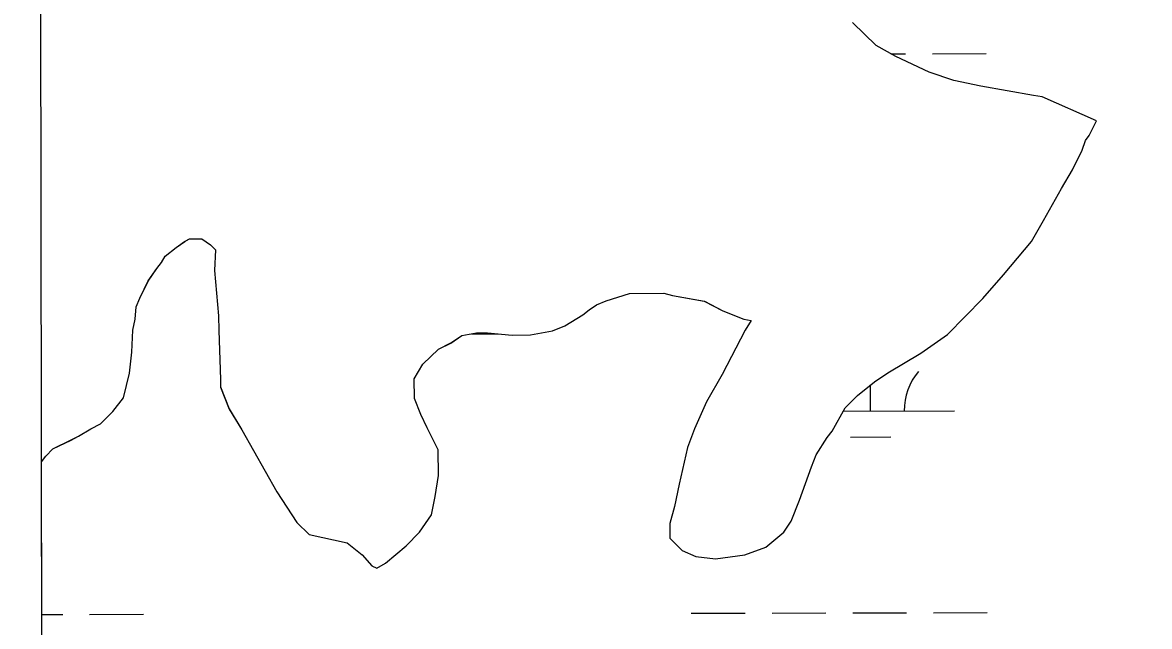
# Model space of a CAD drawing. Extents: x 3329297 to 3367176, y 649250 to 674653.
# Drawn here: x 3333403 to 3334074, y 664991 to 665350 of the extents above; entities that cross this region are included whole.
import ezdxf

# ---------------------------------------------------------------- set-up
doc = ezdxf.new("R2010")
doc.units = 0
for name, color, linetype in [('V-GRID-FRAM', 7, 'Continuous'), ('V-RIVR-EDGE', 7, 'Continuous'), ('V-SITE-VEGE', 7, 'Continuous'), ('V-WETL-SWMP', 7, 'Continuous')]:
    doc.layers.add(name, color=color, linetype=linetype)

msp = doc.modelspace()

# ---------------------------------------------------------------- linework, layer by layer
at = {"layer": 'V-GRID-FRAM'}
msp.add_lwpolyline([(3333403.5, 672816.28), (3364945.55, 672875.92), (3364987.87, 654691.71), (3333429.95, 654632.04), (3333403.5, 672816.28)], dxfattribs=at)
at = {"layer": 'V-RIVR-EDGE'}
msp.add_spline([(3333408.67, 669402.25), (3333456.19, 669390.71), (3333480.63, 669386.5), (3333498.44, 669381.9), (3333510.87, 669380.21), (3333522.05, 669375.21), (3333537.79, 669370.2), (3333569.28, 669364.32), (3333591.65, 669358.87), (3333623.12, 669349.68), (3333650.87, 669341.32), (3333676.14, 669332.97), (3333726.26, 669319.16), (3333778.85, 669302.04), (3333791.7, 669299.52), (3333813.65, 669293.25), (3333833.94, 669285.74), (3333853.81, 669277.4), (3333866.25, 669277.37), (3333927.54, 669258.57), (3333978.9, 669241.03), (3334054.7, 669220.12), (3334082.03, 669212.59), (3334104.4, 669205.9), (3334133.39, 669195.06), (3334212.08, 669169.99), (3334258.87, 669154.54), (3334287.45, 669144.94), (3334323.9, 669134.48), (3334362.83, 669121.12), (3334397.62, 669109.43), (3334435.3, 669094.83), (3334441.92, 669091.5), (3334451.86, 669089.82), (3334460.97, 669083.99), (3334464.7, 669082.74), (3334470.5, 669083.56), (3334476.3, 669080.22), (3334476.7, 669076.08), (3334486.64, 669072.74), (3334503.22, 669071.87), (3334523.51, 669067.26), (3334538.42, 669061.42), (3334550.43, 669055.17), (3334564.91, 669046.85), (3334575.68, 669042.68), (3334598.87, 669036.4), (3334626.22, 669030.95), (3334690.85, 669018.77), (3334721.1, 669015.79), (3334733.12, 669015.76), (3334745.12, 669011.17), (3334755.07, 669009.49), (3334769.57, 669008.62), (3334791.12, 669004.42), (3334799.82, 669004.4), (3334813.5, 669004.78), (3334832.55, 668999.76), (3334841.67, 668998.5), (3334844.56, 668994.76), (3334856.98, 668990.17), (3334864.01, 668983.93), (3334870.22, 668977.7), (3334876.83, 668970.23), (3334882.21, 668968.55), (3334894.64, 668965.62), (3334904.17, 668965.6), (3334918.26, 668964.32), (3334926.55, 668963.47), (3334936.07, 668958.47), (3334945.17, 668949.33), (3334956.75, 668941.01), (3334959.65, 668941.42), (3334971.67, 668941.39), (3334983.28, 668941.78), (3334993.22, 668938.85), (3335003.57, 668932.19), (3335011.43, 668925.13), (3335021.77, 668920.13), (3335034.2, 668915.95), (3335054.91, 668911.76), (3335056.98, 668908.85), (3335064.84, 668903.86), (3335073.54, 668900.11), (3335080.99, 668898.01), (3335087.62, 668898), (3335095.08, 668897.98), (3335097.56, 668895.07), (3335105.01, 668888.42), (3335114.11, 668882.18), (3335138.13, 668873), (3335159.66, 668864.25), (3335185.74, 668850.5), (3335195.24, 668838.88), (3335210.97, 668830.13), (3335229.2, 668825.53), (3335249.9, 668817.6), (3335252.37, 668811.38), (3335261.48, 668805.55), (3335272.65, 668798.48), (3335296.26, 668792.62), (3335327.31, 668778.45), (3335359.19, 668761.79), (3335399.34, 668739.72), (3335432.46, 668723.48), (3335466.41, 668708.06), (3335508.64, 668689.3), (3335535.54, 668674.31), (3335583.98, 668653.05), (3335614.62, 668638.06), (3335645.26, 668624.72), (3335682.09, 668600.59), (3335715.2, 668580.61), (3335752.45, 668561.45), (3335771.91, 668553.11), (3335793.87, 668548.5), (3335846.45, 668524.74), (3335870.88, 668514.74), (3335887.86, 668509.31), (3335894.89, 668501), (3335912.68, 668488.11), (3335927.57, 668478.12), (3335958.63, 668466.44), (3335986.78, 668452.69), (3336001.26, 668442.71), (3336018.65, 668434.38), (3336038.94, 668426.86), (3336117.18, 668387.3), (3336184.23, 668349), (3336223.14, 668326.52), (3336257.49, 668305.71), (3336289.35, 668284.49), (3336317.09, 668269.5), (3336332.82, 668261.59), (3336456.59, 668198.69), (3336509.16, 668170.79), (3336541.45, 668152.89), (3336585.74, 668129.99), (3336625.9, 668110.82), (3336652.81, 668097.9), (3336753.39, 668040.04), (3336798.08, 668013.82), (3336819.61, 668001.33), (3336844.03, 667986.76), (3336862.23, 667973.87), (3336893.68, 667952.24), (3336928.03, 667933.09), (3336960.32, 667914.77), (3336990.53, 667894.8), (3337029.42, 667867.76), (3337069.15, 667842.38), (3337101.03, 667829.45), (3337126.7, 667818.2), (3337166.01, 667790.33), (3337200.36, 667767.86), (3337228.49, 667747.49), (3337263.25, 667726.26), (3337288.91, 667709.2), (3337372.51, 667657.19), (3337387.81, 667642.64), (3337413.87, 667621.85), (3337448.63, 667598.56), (3337473.45, 667578.6), (3337509.02, 667550.74), (3337579.37, 667503.32), (3337621.15, 667469.64), (3337664.99, 667430.98), (3337708, 667391.09), (3337739.83, 667359.09), (3337772.91, 667327.1), (3337812.19, 667288.45), (3337827.07, 667271.42), (3337829.54, 667264.37), (3337842.77, 667251.49), (3337873.39, 667227.79), (3337886.2, 667214.9), (3337903.15, 667197.87), (3337949.44, 667144.7), (3337971.36, 667123.51), (3337996.16, 667096.5), (3338024.28, 667069.91), (3338047.02, 667044.57), (3338075.53, 667011.75), (3338104.88, 666976.86), (3338113.55, 666965.24), (3338176.78, 666889.65), (3338206.11, 666850.2), (3338224.29, 666825.28), (3338246.19, 666798.29), (3338263.54, 666774.2), (3338301.95, 666718.57), (3338311.86, 666704.45), (3338327.97, 666683.27), (3338335.39, 666667.92), (3338348.6, 666644.26), (3338362.65, 666627.23), (3338385.38, 666599.41), (3338404.38, 666574.49), (3338412.64, 666562.03), (3338414.69, 666551.25), (3338422.1, 666533), (3338443.14, 666493.98), (3338455.94, 666471.98), (3338475.36, 666449.55), (3338483.22, 666442.9), (3338498.1, 666425.04), (3338521.62, 666381.88), (3338562.49, 666317.53), (3338585.64, 666290.53), (3338600.49, 666260.65), (3338619.87, 666219.99), (3338640.91, 666179.73), (3338652.47, 666165.19), (3338660.72, 666148.59), (3338708.98, 666053.14), (3338735.4, 666007.49), (3338756.45, 665971.37), (3338777.09, 665937.33), (3338810.12, 665887.1), (3338828.67, 665846.43), (3338853.83, 665796.63), (3338873.62, 665751.82), (3338895.07, 665712.81), (3338903.73, 665692.06), (3338916.51, 665665.92), (3338933.84, 665635.2), (3338944.14, 665609.48), (3338956.5, 665578.78), (3338961.85, 665565.5), (3338976.72, 665543.08), (3338984.97, 665527.72), (3338995.29, 665511.12), (3339011.78, 665472.12), (3339026.62, 665438.92), (3339039.81, 665412.78), (3339047.62, 665382.91), (3339085.52, 665289.98), (3339099.52, 665253.88), (3339113.54, 665222.76), (3339126.31, 665192.47), (3339138.67, 665160.53), (3339164.2, 665092.49), (3339180.27, 665055.97), (3339203.74, 664990.84), (3339215.67, 664956.41), (3339231.28, 664897.51), (3339241.14, 664863.5), (3339253.89, 664825.75), (3339262.12, 664798.38), (3339275.29, 664761.87), (3339290.53, 664724.53), (3339306.2, 664692.16), (3339318.96, 664656.48), (3339324.3, 664636.57), (3339336.64, 664597.17), (3339352.32, 664567.7), (3339365.51, 664538.24), (3339372.09, 664519.57), (3339374.1, 664493.04), (3339373.24, 664478.95), (3339373.22, 664471.07), (3339377.31, 664449.92), (3339393.81, 664419.21), (3339410.31, 664384.77), (3339423.47, 664344.95), (3339458.49, 664257.4), (3339470, 664219.24), (3339470.38, 664207.22), (3339477.79, 664185.65), (3339481.06, 664164.92), (3339486.38, 664140.04), (3339490.07, 664124.28), (3339499.57, 664107.26), (3339512.74, 664069.92), (3339523.82, 664028.45), (3339527.48, 663998.18), (3339528.24, 663969.58), (3339525.71, 663951.76), (3339522.38, 663945.55), (3339521.12, 663939.34), (3339523.98, 663925.24), (3339554.12, 663875.01), (3339569.36, 663836.01), (3339574.25, 663803.67), (3339577.08, 663774.24), (3339586.92, 663730.69), (3339599.67, 663691.28), (3339610.34, 663646.91), (3339623.11, 663615.79), (3339630.52, 663595.88), (3339633.84, 663595.87), (3339642.96, 663599.16), (3339642.95, 663594.19), (3339646.2, 663565.99), (3339654.41, 663535.72), (3339664.28, 663503.78), (3339677.03, 663465.2), (3339691.86, 663427.03), (3339697.2, 663406.71), (3339697.16, 663392.2), (3339697.14, 663381.01), (3339704.95, 663354.46), (3339710.68, 663325.43), (3339723.84, 663284.37), (3339738.67, 663247.44), (3339746.07, 663222.55), (3339747.68, 663203.07), (3339746.39, 663183.59), (3339745.49, 663154.58), (3339745.01, 663130.54), (3339742.91, 663119.36), (3339739.57, 663107.34), (3339737.02, 663082.48), (3339735.31, 663062.18), (3339736.91, 663039.79), (3339742.24, 663016.57), (3339743.89, 663011.59), (3339748.03, 663011.58), (3339751.76, 663009.5), (3339753.81, 663002.44), (3339760.02, 662996.63), (3339761.25, 662990.82), (3339763.7, 662975.89), (3339763.23, 662954.76), (3339760.68, 662930.31), (3339757.77, 662927.83), (3339749.07, 662927.43), (3339743.27, 662927.45), (3339738.7, 662924.14), (3339734.95, 662917.94), (3339730.39, 662915.88), (3339727.48, 662912.15), (3339727.05, 662907.59), (3339732.42, 662900.12), (3339737.36, 662884.36), (3339741.88, 662869.42), (3339745.19, 662866.1), (3339748.09, 662867.34), (3339750.6, 662877.28), (3339752.68, 662878.93), (3339754.33, 662875.61), (3339755.55, 662867.73), (3339761.75, 662859.01), (3339764.21, 662850.72), (3339762.54, 662844.09), (3339761.66, 662822.12), (3339758.32, 662812.6), (3339756.63, 662801.83), (3339759.49, 662784), (3339757.41, 662779.44), (3339754.89, 662768.67), (3339755.28, 662757.07), (3339757.75, 662749.6), (3339761.87, 662739.64), (3339755.63, 662730.95), (3339746.46, 662711.08), (3339737.74, 662704.06), (3339732.76, 662703.24), (3339730.27, 662699.93), (3339733.56, 662689.56), (3339736.84, 662677.12), (3339737.24, 662668), (3339731.83, 662659.31), (3339726.4, 662644.4), (3339724.32, 662641.09), (3339729.69, 662633.2), (3339729.67, 662627.4), (3339727.18, 662625.33), (3339721.8, 662625.76), (3339721.77, 662615.4), (3339722.97, 662597.16), (3339722.88, 662560.68), (3339725.3, 662535.39), (3339725.27, 662520.47), (3339726.84, 662486.48), (3339724.3, 662463.27), (3339713.04, 662438.43), (3339703.87, 662416.9), (3339699.66, 662391.63), (3339692.89, 662333.2), (3339688.24, 662297.98), (3339687.35, 662274.36), (3339683.58, 662256.13), (3339676.08, 662239.99), (3339666.07, 662216.8), (3339659.8, 662192.78), (3339656.84, 662171.64), (3339654.66, 662126.06), (3339650.43, 662090.84), (3339644.54, 662058.52), (3339643.67, 662039.46), (3339638.22, 662015.43), (3339634.45, 661998.44), (3339628.58, 661971.93), (3339618.98, 661945.84), (3339616.46, 661933), (3339617.23, 661907.3), (3339619.63, 661874.97), (3339617.1, 661854.66), (3339612.93, 661845.55), (3339610.83, 661836.44), (3339609.99, 661829.81), (3339609.97, 661820.28), (3339609.94, 661810.74), (3339603.71, 661804.13), (3339600.8, 661799.58), (3339598.69, 661785.07), (3339594.93, 661775.55), (3339590.33, 661759.4), (3339588.63, 661741.16), (3339585.71, 661733.3), (3339580.72, 661727.51), (3339574.08, 661723.79), (3339572.82, 661715.92), (3339571.93, 661693.54), (3339563.96, 661655.01), (3339553.91, 661613.59), (3339540.55, 661574.66), (3339527.6, 661533.66), (3339508.45, 661497.23), (3339490.11, 661455.83), (3339486.77, 661446.72), (3339487.15, 661432.62), (3339486.27, 661412.32), (3339484.59, 661404.03), (3339476.69, 661391.62), (3339467.95, 661378.79), (3339452.99, 661365.15), (3339446.77, 661363.5), (3339440.97, 661363.1), (3339433.9, 661354.83), (3339423.52, 661346.15), (3339398.21, 661334.61), (3339381.19, 661326.78), (3339369.99, 661319.76), (3339357.51, 661305.28), (3339344.6, 661280.03), (3339332.97, 661269.7), (3339320.94, 661263.51), (3339313.89, 661263.11), (3339310.17, 661266.02), (3339308.11, 661271.83), (3339302.75, 661282.21), (3339298.61, 661286.36), (3339290.74, 661288.87), (3339284.94, 661288.88), (3339274.98, 661285.59), (3339261.28, 661273.19), (3339255.46, 661266.57), (3339248.82, 661265.76), (3339234.73, 661264.55), (3339224.36, 661264.16), (3339216.48, 661259.21), (3339211.9, 661252.17), (3339209.4, 661248.45), (3339211.04, 661240.57), (3339215.57, 661229.37), (3339215.52, 661208.23), (3339213.41, 661191.24), (3339208.83, 661185.04), (3339198.85, 661169.31), (3339190.95, 661161.87), (3339179.34, 661161.07), (3339154.49, 661165.69), (3339127.97, 661171.14), (3339111.41, 661176.16), (3339105.19, 661176.17), (3339096.89, 661174.12), (3339090.66, 661168.75), (3339085.66, 661157.16), (3339071.95, 661143.1), (3339054.92, 661129.88), (3339020.08, 661118.77), (3338993.53, 661110.13), (3338978.58, 661099.81), (3338965.29, 661086.16), (3338953.63, 661064.64), (3338937.4, 661038.98)], degree=3, dxfattribs=at)
at = {"layer": 'V-SITE-VEGE'}
for p, q in [((3333911.16, 665336.35), (3333897.16, 665350.08)), ((3333922.91, 665329.9), (3333911.16, 665336.35)), ((3333942.71, 665320.6), (3333922.91, 665329.9)), ((3333957.35, 665315.64), (3333942.71, 665320.6)), ((3333973.45, 665312.15), (3333957.35, 665315.64)), ((3334004.89, 665306.62), (3333973.45, 665312.15)), ((3334010, 665305.95), (3334004.89, 665306.62)), ((3334042.26, 665291.67), (3334010, 665305.95)), ((3334037.97, 665282.87), (3334042.26, 665291.67)), ((3334033.68, 665274.07), (3334035.81, 665279.93)), ((3334035.81, 665279.93), (3334037.97, 665282.87)), ((3334027.95, 665262.33), (3334033.68, 665274.07)), ((3334021.49, 665251.32), (3334027.95, 665262.33)), ((3334010.74, 665232.23), (3334021.49, 665251.32)), ((3334003.56, 665219.75), (3334010.74, 665232.23)), ((3333488.34, 665210.97), (3333494.86, 665216.14)), ((3333494.86, 665216.14), (3333499.93, 665219.85)), ((3333499.93, 665219.85), (3333502.84, 665221.33)), ((3333502.84, 665221.33), (3333510.14, 665221.41)), ((3333510.14, 665221.41), (3333515.28, 665217.81)), ((3333515.28, 665217.81), (3333518.23, 665214.92)), ((3333986.97, 665199.88), (3334003.56, 665219.75)), ((3333486.19, 665207.3), (3333488.34, 665210.97)), ((3333518.23, 665214.92), (3333517.62, 665202.51)), ((3333478.27, 665196.27), (3333483.31, 665203.63)), ((3333483.31, 665203.63), (3333486.19, 665207.3)), ((3333473.27, 665186), (3333478.27, 665196.27)), ((3333517.62, 665202.51), (3333520.08, 665175.52)), ((3333974.7, 665185.89), (3333986.97, 665199.88)), ((3333471.13, 665180.87), (3333473.27, 665186)), ((3333744.82, 665182.14), (3333750.64, 665184.39)), ((3333750.64, 665184.39), (3333764.46, 665188.91)), ((3333764.46, 665188.91), (3333784.9, 665189.11)), ((3333784.9, 665189.11), (3333790.02, 665187.7)), ((3333790.02, 665187.7), (3333809.03, 665184.24)), ((3333809.03, 665184.24), (3333820.04, 665178.51)), ((3333953.75, 665164.52), (3333974.7, 665185.89)), ((3333470.47, 665173.57), (3333471.13, 665180.87)), ((3333725.97, 665169.54), (3333736.85, 665176.22)), ((3333736.85, 665176.22), (3333740.47, 665179.18)), ((3333740.47, 665179.18), (3333744.82, 665182.14)), ((3333820.04, 665178.51), (3333832.5, 665173.53)), ((3333469.08, 665166.98), (3333470.47, 665173.57)), ((3333520.08, 665175.52), (3333520.17, 665166.76)), ((3333718.7, 665166.55), (3333725.97, 665169.54)), ((3333832.5, 665173.53), (3333836.88, 665172.84)), ((3333836.88, 665172.84), (3333833.29, 665166.97)), ((3333468.48, 665153.84), (3333469.08, 665166.98)), ((3333520.17, 665166.76), (3333521.19, 665137.58)), ((3333658.19, 665159.38), (3333664.72, 665163.83)), ((3333664.72, 665163.83), (3333673.46, 665165.37)), ((3333673.46, 665165.37), (3333680.03, 665165.44)), ((3333680.03, 665165.44), (3333694.64, 665164.12)), ((3333694.64, 665164.12), (3333705.59, 665164.23)), ((3333705.59, 665164.23), (3333718.7, 665166.55)), ((3333833.29, 665166.97), (3333819.69, 665140.56)), ((3333937.8, 665153.41), (3333953.75, 665164.52)), ((3333641.53, 665146.81), (3333650.93, 665155.66)), ((3333650.93, 665155.66), (3333658.19, 665159.38)), ((3333467.14, 665141.42), (3333468.48, 665153.84)), ((3333918.21, 665141.54), (3333937.8, 665153.41)), ((3333636.51, 665138), (3333641.53, 665146.81)), ((3333463.64, 665126.79), (3333467.14, 665141.42)), ((3333521.19, 665137.58), (3333521.23, 665133.2)), ((3333636.62, 665126.32), (3333636.51, 665138)), ((3333819.69, 665140.56), (3333810.36, 665124.4)), ((3333900.1, 665128.22), (3333910.24, 665136.35)), ((3333910.24, 665136.35), (3333918.21, 665141.54)), ((3333521.23, 665133.2), (3333526.47, 665120.11)), ((3333457.15, 665118.69), (3333463.64, 665126.79)), ((3333640.37, 665116.87), (3333636.62, 665126.32)), ((3333810.36, 665124.4), (3333803.22, 665108.27)), ((3333892.87, 665120.85), (3333900.1, 665128.22)), ((3333449.92, 665111.32), (3333457.15, 665118.69)), ((3333526.47, 665120.11), (3333533.9, 665107.78)), ((3333644.1, 665108.88), (3333640.37, 665116.87)), ((3333884.98, 665106.9), (3333892.87, 665120.85)), ((3333444.11, 665108.35), (3333449.92, 665111.32)), ((3333650.8, 665095.81), (3333644.1, 665108.88)), ((3333432.5, 665101.66), (3333436.86, 665103.89)), ((3333436.86, 665103.89), (3333444.11, 665108.35)), ((3333533.9, 665107.78), (3333554.7, 665070.76)), ((3333803.22, 665108.27), (3333798.95, 665097.29)), ((3333875.63, 665092.94), (3333882.1, 665103.22)), ((3333882.1, 665103.22), (3333884.98, 665106.9)), ((3333417.27, 665092.02), (3333421.61, 665096.44)), ((3333421.61, 665096.44), (3333432.5, 665101.66)), ((3333650.95, 665080.48), (3333650.8, 665095.81)), ((3333798.95, 665097.29), (3333794.06, 665075.34)), ((3333414.74, 665088.74), (3333417.27, 665092.02)), ((3333418.99, 662161.08), (3333414.74, 665088.74)), ((3333872.79, 665085.61), (3333875.63, 665092.94)), ((3333865.69, 665065.83), (3333872.79, 665085.61)), ((3333648.89, 665068.05), (3333650.95, 665080.48)), ((3333794.06, 665075.34), (3333791.27, 665062.17)), ((3333554.7, 665070.76), (3333566.56, 665052.63)), ((3333646.8, 665057.08), (3333648.89, 665068.05)), ((3333791.27, 665062.17), (3333788.46, 665051.93)), ((3333860.7, 665053.38), (3333865.69, 665065.83)), ((3333639.61, 665046.79), (3333646.8, 665057.08)), ((3333566.56, 665052.63), (3333573.93, 665045.41)), ((3333788.46, 665051.93), (3333788.54, 665043.17)), ((3333856.39, 665046.76), (3333860.7, 665053.38)), ((3333573.93, 665045.41), (3333596.61, 665040.52)), ((3333631.66, 665038.69), (3333639.61, 665046.79)), ((3333788.54, 665043.17), (3333795.92, 665035.94)), ((3333845.53, 665037.9), (3333856.39, 665046.76)), ((3333596.61, 665040.52), (3333605.44, 665033.31)), ((3333619.35, 665028.34), (3333631.66, 665038.69)), ((3333795.92, 665035.94), (3333803.98, 665032.37)), ((3333833.16, 665033.39), (3333845.53, 665037.9)), ((3333605.44, 665033.31), (3333611.34, 665026.81)), ((3333614.28, 665025.37), (3333619.35, 665028.34)), ((3333803.98, 665032.37), (3333815.67, 665031.03)), ((3333815.67, 665031.03), (3333833.16, 665033.39)), ((3333611.34, 665026.81), (3333614.28, 665025.37))]:
    msp.add_line(p, q, dxfattribs=at)
at = {"layer": 'V-WETL-SWMP'}
for p, q in [((3333911.17, 665336.35), (3333897.16, 665350.08)), ((3333922.91, 665329.9), (3333911.17, 665336.35)), ((3333920.01, 665331.49), (3333928.66, 665331.51)), ((3333944.66, 665331.54), (3333976.66, 665331.6)), ((3333942.71, 665320.61), (3333922.91, 665329.9)), ((3333957.36, 665315.65), (3333942.71, 665320.61)), ((3333973.45, 665312.16), (3333957.36, 665315.65)), ((3334004.89, 665306.63), (3333973.45, 665312.16)), ((3334010, 665305.95), (3334004.89, 665306.63)), ((3334042.26, 665291.68), (3334010, 665305.95)), ((3334037.97, 665282.87), (3334042.26, 665291.68)), ((3334033.68, 665274.07), (3334035.81, 665279.93)), ((3334035.81, 665279.93), (3334037.97, 665282.87)), ((3334027.96, 665262.34), (3334033.68, 665274.07)), ((3334021.5, 665251.33), (3334027.96, 665262.34)), ((3334010.74, 665232.24), (3334021.5, 665251.33)), ((3334003.56, 665219.76), (3334010.74, 665232.24)), ((3333488.35, 665210.98), (3333494.86, 665216.15)), ((3333494.86, 665216.15), (3333499.94, 665219.85)), ((3333499.94, 665219.85), (3333502.84, 665221.34)), ((3333502.84, 665221.34), (3333510.14, 665221.41)), ((3333510.14, 665221.41), (3333515.28, 665217.82)), ((3333515.28, 665217.82), (3333518.23, 665214.92)), ((3333986.97, 665199.89), (3334003.56, 665219.76)), ((3333486.19, 665207.31), (3333488.35, 665210.98)), ((3333518.23, 665214.92), (3333517.63, 665202.51)), ((3333478.27, 665196.28), (3333483.31, 665203.63)), ((3333483.31, 665203.63), (3333486.19, 665207.31)), ((3333473.27, 665186.01), (3333478.27, 665196.28)), ((3333517.63, 665202.51), (3333520.09, 665175.53)), ((3333974.71, 665185.9), (3333986.97, 665199.89)), ((3333471.13, 665180.88), (3333473.27, 665186.01)), ((3333744.83, 665182.15), (3333750.64, 665184.4)), ((3333750.64, 665184.4), (3333764.47, 665188.91)), ((3333764.47, 665188.91), (3333784.9, 665189.12)), ((3333784.9, 665189.12), (3333790.02, 665187.71)), ((3333790.02, 665187.71), (3333809.04, 665184.25)), ((3333809.04, 665184.25), (3333820.04, 665178.52)), ((3333953.75, 665164.52), (3333974.71, 665185.9)), ((3333470.47, 665173.57), (3333471.13, 665180.88)), ((3333725.97, 665169.55), (3333736.86, 665176.23)), ((3333736.86, 665176.23), (3333740.48, 665179.18)), ((3333740.48, 665179.18), (3333744.83, 665182.15)), ((3333820.04, 665178.52), (3333832.5, 665173.53)), ((3333469.08, 665166.99), (3333470.47, 665173.57)), ((3333520.09, 665175.53), (3333520.17, 665166.77)), ((3333718.71, 665166.56), (3333725.97, 665169.55)), ((3333832.5, 665173.53), (3333836.89, 665172.85)), ((3333836.89, 665172.85), (3333833.29, 665166.97)), ((3333468.48, 665153.85), (3333469.08, 665166.99)), ((3333520.17, 665166.77), (3333521.19, 665137.59)), ((3333658.2, 665159.39), (3333664.72, 665163.83)), ((3333664.72, 665163.83), (3333673.46, 665165.38)), ((3333670.46, 665164.85), (3333686.33, 665164.88)), ((3333673.46, 665165.38), (3333680.03, 665165.44)), ((3333680.03, 665165.44), (3333694.64, 665164.13)), ((3333694.64, 665164.13), (3333705.59, 665164.24)), ((3333705.59, 665164.24), (3333718.71, 665166.56)), ((3333833.29, 665166.97), (3333819.69, 665140.56)), ((3333937.8, 665153.42), (3333953.75, 665164.52)), ((3333641.53, 665146.81), (3333650.93, 665155.67)), ((3333650.93, 665155.67), (3333658.2, 665159.39)), ((3333467.14, 665141.43), (3333468.48, 665153.85)), ((3333918.22, 665141.54), (3333937.8, 665153.42)), ((3333636.51, 665138), (3333641.53, 665146.81)), ((3333463.64, 665126.79), (3333467.14, 665141.43)), ((3333521.19, 665137.59), (3333521.24, 665133.21)), ((3333636.63, 665126.33), (3333636.51, 665138)), ((3333819.69, 665140.56), (3333810.36, 665124.41)), ((3333900.1, 665128.22), (3333910.24, 665136.35)), ((3333910.24, 665136.35), (3333918.22, 665141.54)), ((3333521.24, 665133.21), (3333526.48, 665120.12)), ((3333907.91, 665118.87), (3333907.88, 665134.46)), ((3333457.15, 665118.7), (3333463.64, 665126.79)), ((3333640.37, 665116.88), (3333636.63, 665126.33)), ((3333810.36, 665124.41), (3333803.22, 665108.28)), ((3333892.88, 665120.85), (3333900.1, 665128.22)), ((3333449.93, 665111.33), (3333457.15, 665118.7)), ((3333526.48, 665120.12), (3333533.9, 665107.79)), ((3333644.1, 665108.88), (3333640.37, 665116.88)), ((3333884.99, 665106.91), (3333892.88, 665120.85)), ((3333891.73, 665118.84), (3333957.91, 665118.96)), ((3333444.12, 665108.35), (3333449.93, 665111.33)), ((3333650.8, 665095.81), (3333644.1, 665108.88)), ((3333432.5, 665101.67), (3333436.86, 665103.9)), ((3333436.86, 665103.9), (3333444.12, 665108.35)), ((3333533.9, 665107.79), (3333554.7, 665070.77)), ((3333803.22, 665108.28), (3333798.95, 665097.29)), ((3333875.64, 665092.94), (3333882.1, 665103.23)), ((3333882.1, 665103.23), (3333884.99, 665106.91)), ((3333895.93, 665103.41), (3333919.93, 665103.46)), ((3333417.27, 665092.03), (3333421.61, 665096.45)), ((3333421.61, 665096.45), (3333432.5, 665101.67)), ((3333650.95, 665080.49), (3333650.8, 665095.81)), ((3333798.95, 665097.29), (3333794.06, 665075.34)), ((3333414.74, 665088.75), (3333417.27, 665092.03)), ((3333418.99, 662161.09), (3333414.74, 665088.75)), ((3333872.79, 665085.62), (3333875.64, 665092.94)), ((3333865.69, 665065.84), (3333872.79, 665085.62)), ((3333648.89, 665068.06), (3333650.95, 665080.49)), ((3333794.06, 665075.34), (3333791.28, 665062.18)), ((3333554.7, 665070.77), (3333566.56, 665052.64)), ((3333646.81, 665057.09), (3333648.89, 665068.06)), ((3333791.28, 665062.18), (3333788.46, 665051.93)), ((3333860.7, 665053.38), (3333865.69, 665065.84)), ((3333639.61, 665046.8), (3333646.81, 665057.09)), ((3333566.56, 665052.64), (3333573.93, 665045.41)), ((3333788.46, 665051.93), (3333788.55, 665043.17)), ((3333856.39, 665046.77), (3333860.7, 665053.38)), ((3333573.93, 665045.41), (3333596.61, 665040.53)), ((3333631.66, 665038.69), (3333639.61, 665046.8)), ((3333788.55, 665043.17), (3333795.92, 665035.95)), ((3333845.53, 665037.9), (3333856.39, 665046.77)), ((3333596.61, 665040.53), (3333605.44, 665033.32)), ((3333619.36, 665028.35), (3333631.66, 665038.69)), ((3333795.92, 665035.95), (3333803.98, 665032.38)), ((3333833.17, 665033.4), (3333845.53, 665037.9)), ((3333605.44, 665033.32), (3333611.34, 665026.81)), ((3333614.28, 665025.38), (3333619.36, 665028.35)), ((3333803.98, 665032.38), (3333815.67, 665031.04)), ((3333815.67, 665031.04), (3333833.17, 665033.4)), ((3333611.34, 665026.81), (3333614.28, 665025.38)), ((3333414.87, 664997.86), (3333427.38, 664997.89)), ((3333443.38, 664997.92), (3333475.38, 664997.98)), ((3333801.29, 664998.59), (3333833.29, 664998.65)), ((3333849.29, 664998.68), (3333881.29, 664998.75)), ((3333897.29, 664998.78), (3333929.29, 664998.84)), ((3333945.29, 664998.87), (3333977.29, 664998.93))]:
    msp.add_line(p, q, dxfattribs=at)
msp.add_arc((3333963.15, 665119.45), 35.25, 139.33648, 180.88013, dxfattribs=at)

doc.saveas('drawing.dxf')
